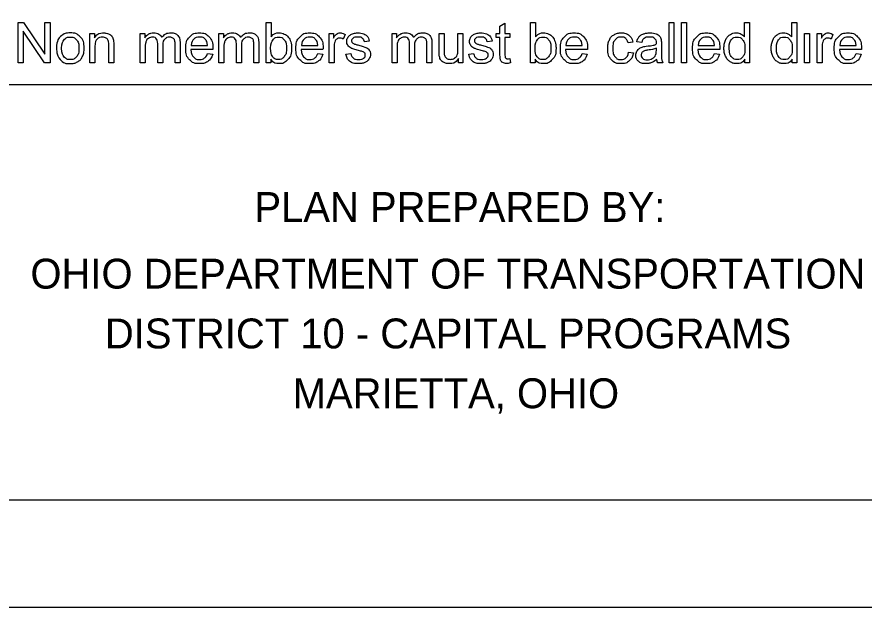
# Model space of a CAD drawing. Extents: x -22 to 431, y -18 to 160.
# Drawn here: x 3.385 to 7.352, y 0 to 2.763 of the extents above; entities that cross this region are included whole.
import ezdxf

# ---------------------------------------------------------------- set-up
doc = ezdxf.new("R2010")
doc.units = 0
for name, color, linetype in [('GM_X_County', 7, 'Continuous'), ('GM_X_Minor_Lake', 7, 'Continuous'), ('GM_X_Section', 7, 'Continuous'), ('GM_X_Township', 7, 'Continuous')]:
    doc.layers.add(name, color=color, linetype=linetype)

msp = doc.modelspace()

# ---------------------------------------------------------------- linework, layer by layer
at = {"layer": 'GM_X_County'}
msp.add_lwpolyline([(0, 0), (34, 0), (34, 22), (0, 22)], close=True, dxfattribs=at)
at = {"layer": 'GM_X_Minor_Lake'}
for points in [[(3.3899, 2.5474), (3.3899, 2.7373), (3.4156, 2.7373), (3.5156, 2.5882), (3.5156, 2.7373), (3.5396, 2.7373), (3.5396, 2.5474), (3.5139, 2.5474), (3.4139, 2.6966), (3.4139, 2.5474), (3.3899, 2.5474)], [(4.5733, 2.5474), (4.5517, 2.5474), (4.5517, 2.7373), (4.575, 2.7373), (4.575, 2.6697)], [(5.6472, 2.5877), (5.6472, 2.667), (5.63, 2.667), (5.63, 2.6851), (5.6472, 2.6851), (5.6472, 2.7192), (5.6705, 2.7332), (5.6705, 2.6851), (5.6938, 2.6851), (5.6938, 2.667), (5.6705, 2.667), (5.6705, 2.5863)], [(5.8118, 2.5474), (5.7902, 2.5474), (5.7902, 2.7373), (5.8135, 2.7373), (5.8135, 2.6697)], [(6.4388, 2.5474), (6.4388, 2.7373), (6.4621, 2.7373), (6.4621, 2.5474), (6.4388, 2.5474)], [(6.4977, 2.5474), (6.4977, 2.7373), (6.521, 2.7373), (6.521, 2.5474), (6.4977, 2.5474)], [(6.7923, 2.6693), (6.7923, 2.7373), (6.8156, 2.7373), (6.8156, 2.5474), (6.7941, 2.5474)], [(7.0135, 2.6693), (7.0135, 2.7373), (7.0368, 2.7373), (7.0368, 2.5474), (7.0153, 2.5474)], [(3.7264, 2.5474), (3.7264, 2.6851), (3.7474, 2.6851), (3.7474, 2.6655)], [(3.9622, 2.5474), (3.9622, 2.6851), (3.983, 2.6851), (3.983, 2.6657)], [(4.3308, 2.5474), (4.3308, 2.6851), (4.3516, 2.6851), (4.3516, 2.6657)], [(4.8466, 2.5474), (4.8466, 2.6851), (4.8676, 2.6851), (4.8676, 2.6642)], [(4.9213, 2.6807), (4.9131, 2.6591)], [(5.1416, 2.5474), (5.1416, 2.6851), (5.1625, 2.6851), (5.1625, 2.6657)], [(5.3621, 2.5998), (5.3621, 2.6851), (5.3854, 2.6851), (5.3854, 2.6088)], [(5.4503, 2.6114), (5.4503, 2.6851), (5.4736, 2.6851), (5.4736, 2.5474), (5.4528, 2.5474)], [(7.0736, 2.5474), (7.0736, 2.6851), (7.0969, 2.6851), (7.0969, 2.5474), (7.0736, 2.5474)], [(7.1321, 2.5474), (7.1321, 2.6851), (7.1531, 2.6851), (7.1531, 2.6642)], [(7.2068, 2.6807), (7.1986, 2.6591)], [(3.7497, 2.6225), (3.7497, 2.5474), (3.7264, 2.5474)], [(3.8381, 2.632), (3.8381, 2.5474), (3.8148, 2.5474), (3.8148, 2.6311)], [(3.9855, 2.6188), (3.9855, 2.5474), (3.9622, 2.5474)], [(4.0673, 2.6273), (4.0673, 2.5474), (4.044, 2.5474), (4.044, 2.6368)], [(4.1488, 2.6419), (4.1488, 2.5474), (4.1255, 2.5474), (4.1255, 2.634)], [(4.2008, 2.6293), (4.2776, 2.6293)], [(4.3541, 2.6188), (4.3541, 2.5474), (4.3308, 2.5474)], [(4.4359, 2.6273), (4.4359, 2.5474), (4.4125, 2.5474), (4.4125, 2.6368)], [(4.5174, 2.6419), (4.5174, 2.5474), (4.4941, 2.5474), (4.4941, 2.634)], [(4.7169, 2.6293), (4.7938, 2.6293)], [(4.8699, 2.6195), (4.8699, 2.5474), (4.8466, 2.5474)], [(5.0351, 2.6495), (5.0122, 2.6464)], [(5.1649, 2.6188), (5.1649, 2.5474), (5.1416, 2.5474)], [(5.2467, 2.6273), (5.2467, 2.5474), (5.2234, 2.5474), (5.2234, 2.6368)], [(5.3282, 2.6419), (5.3282, 2.5474), (5.3049, 2.5474), (5.3049, 2.634)], [(5.6101, 2.6495), (5.5872, 2.6464)], [(5.9554, 2.6293), (6.0323, 2.6293)], [(6.2697, 2.6445), (6.247, 2.6411)], [(6.3108, 2.6427), (6.2879, 2.6457)], [(6.4032, 2.6362), (6.4032, 2.6051)], [(6.5747, 2.6293), (6.6516, 2.6293)], [(7.1554, 2.6195), (7.1554, 2.5474), (7.1321, 2.5474)], [(7.2382, 2.6293), (7.3151, 2.6293)], [(4.3021, 2.6102), (4.1995, 2.6102)], [(4.2774, 2.5918), (4.3015, 2.5888)], [(4.8182, 2.6102), (4.7156, 2.6102)], [(4.7935, 2.5918), (4.8176, 2.5888)], [(4.9258, 2.5885), (4.9488, 2.5921)], [(5.5008, 2.5885), (5.5238, 2.5921)], [(6.0568, 2.6102), (5.9541, 2.6102)], [(6.032, 2.5918), (6.0561, 2.5888)], [(6.249, 2.5978), (6.2719, 2.5947)], [(6.3796, 2.6079), (6.3797, 2.6165)], [(6.6761, 2.6102), (6.5734, 2.6102)], [(6.6513, 2.5918), (6.6754, 2.5888)], [(7.3396, 2.6102), (7.2369, 2.6102)], [(7.3148, 2.5918), (7.3389, 2.5888)], [(4.5733, 2.5646), (4.5733, 2.5474)], [(5.4528, 2.5474), (5.4528, 2.5677)], [(5.6938, 2.5682), (5.6971, 2.5476)], [(5.8118, 2.5646), (5.8118, 2.5474)], [(6.4106, 2.5474), (6.3862, 2.5474)], [(6.7941, 2.5474), (6.7941, 2.5648)], [(7.0153, 2.5474), (7.0153, 2.5648)]]:
    msp.add_lwpolyline(points, dxfattribs=at)
for points, degree in [([(3.5702, 2.6162), (3.5702, 2.6544), (3.5914, 2.6728), (3.6091, 2.6881), (3.6346, 2.6881), (3.663, 2.6881), (3.681, 2.6695), (3.699, 2.6509), (3.699, 2.6182), (3.699, 2.5916), (3.691, 2.5764), (3.6831, 2.5612), (3.6679, 2.5528), (3.6526, 2.5444), (3.6346, 2.5444), (3.6058, 2.5444), (3.588, 2.5629), (3.5702, 2.5814), (3.5702, 2.6162)], 3), ([(3.5942, 2.6162), (3.5942, 2.5898), (3.6057, 2.5766), (3.6172, 2.5635), (3.6346, 2.5635), (3.652, 2.5635), (3.6635, 2.5767), (3.675, 2.5899), (3.675, 2.617), (3.675, 2.6425), (3.6634, 2.6557), (3.6518, 2.6689), (3.6346, 2.6689), (3.6172, 2.6689), (3.6057, 2.6558), (3.5942, 2.6427), (3.5942, 2.6162)], 3), ([(3.7474, 2.6655), (3.7625, 2.6881), (3.7911, 2.6881), (3.8035, 2.6881), (3.814, 2.6836), (3.8244, 2.6792), (3.8296, 2.6719), (3.8348, 2.6647), (3.8368, 2.6547), (3.8381, 2.6482), (3.8381, 2.632)], 3), ([(3.8148, 2.6311), (3.8148, 2.6453), (3.8121, 2.6524), (3.8094, 2.6594), (3.8024, 2.6636), (3.7955, 2.6679), (3.7862, 2.6679), (3.7713, 2.6679), (3.7605, 2.6584), (3.7497, 2.6489), (3.7497, 2.6225)], 3), ([(3.983, 2.6657), (3.9895, 2.6758), (4.0003, 2.682), (4.011, 2.6881), (4.0248, 2.6881), (4.0401, 2.6881), (4.0498, 2.6818), (4.0596, 2.6754), (4.0636, 2.664), (4.08, 2.6881), (4.1062, 2.6881), (4.1267, 2.6881), (4.1377, 2.6768), (4.1488, 2.6654), (4.1488, 2.6419)], 3), ([(4.044, 2.6368), (4.044, 2.6523), (4.0383, 2.6601), (4.0326, 2.6679), (4.0196, 2.6679), (4.0097, 2.6679), (4.0014, 2.6627), (3.993, 2.6575), (3.9892, 2.6475), (3.9855, 2.6375), (3.9855, 2.6188)], 3), ([(4.1255, 2.634), (4.1255, 2.648), (4.1232, 2.6542), (4.1209, 2.6603), (4.115, 2.6641), (4.109, 2.6679), (4.101, 2.6679), (4.0865, 2.6679), (4.0769, 2.6582), (4.0673, 2.6486), (4.0673, 2.6273)], 3), ([(4.3015, 2.5888), (4.2958, 2.5677), (4.2804, 2.556), (4.265, 2.5444), (4.241, 2.5444), (4.2108, 2.5444), (4.1931, 2.5629), (4.1754, 2.5815), (4.1754, 2.6151), (4.1754, 2.6498), (4.1933, 2.669), (4.2112, 2.6881), (4.2397, 2.6881), (4.2673, 2.6881), (4.2848, 2.6693), (4.3023, 2.6505), (4.3023, 2.6165), (4.3023, 2.6144), (4.3021, 2.6102)], 3), ([(4.2776, 2.6293), (4.2761, 2.6468), (4.2688, 2.6555), (4.2577, 2.669), (4.2399, 2.669), (4.2238, 2.669), (4.2129, 2.6582), (4.2019, 2.6474), (4.2008, 2.6293)], 3), ([(4.3516, 2.6657), (4.3581, 2.6758), (4.3688, 2.682), (4.3796, 2.6881), (4.3933, 2.6881), (4.4086, 2.6881), (4.4184, 2.6818), (4.4282, 2.6754), (4.4322, 2.664), (4.4486, 2.6881), (4.4748, 2.6881), (4.4953, 2.6881), (4.5063, 2.6768), (4.5174, 2.6654), (4.5174, 2.6419)], 3), ([(4.4125, 2.6368), (4.4125, 2.6523), (4.4068, 2.6601), (4.4011, 2.6679), (4.3882, 2.6679), (4.3783, 2.6679), (4.3699, 2.6627), (4.3616, 2.6575), (4.3578, 2.6475), (4.3541, 2.6375), (4.3541, 2.6188)], 3), ([(4.4941, 2.634), (4.4941, 2.648), (4.4918, 2.6542), (4.4895, 2.6603), (4.4836, 2.6641), (4.4776, 2.6679), (4.4696, 2.6679), (4.455, 2.6679), (4.4454, 2.6582), (4.4359, 2.6486), (4.4359, 2.6273)], 3), ([(4.573, 2.6173), (4.573, 2.5925), (4.5797, 2.5815), (4.5907, 2.5635), (4.6095, 2.5635), (4.6247, 2.5635), (4.6358, 2.5768), (4.647, 2.5901), (4.647, 2.6164), (4.647, 2.6433), (4.6363, 2.6562), (4.6256, 2.669), (4.6105, 2.669), (4.5952, 2.669), (4.5841, 2.6557), (4.573, 2.6424), (4.573, 2.6173)], 3), ([(4.575, 2.6697), (4.5898, 2.6881), (4.6127, 2.6881), (4.6254, 2.6881), (4.6367, 2.683), (4.6481, 2.6779), (4.6554, 2.6686), (4.6627, 2.6594), (4.6668, 2.6463), (4.671, 2.6332), (4.671, 2.6183), (4.671, 2.583), (4.6535, 2.5637), (4.636, 2.5444), (4.6115, 2.5444), (4.5871, 2.5444), (4.5733, 2.5646)], 3), ([(4.8176, 2.5888), (4.8119, 2.5677), (4.7965, 2.556), (4.7811, 2.5444), (4.7571, 2.5444), (4.7269, 2.5444), (4.7092, 2.5629), (4.6915, 2.5815), (4.6915, 2.6151), (4.6915, 2.6498), (4.7094, 2.669), (4.7273, 2.6881), (4.7558, 2.6881), (4.7834, 2.6881), (4.8009, 2.6693), (4.8184, 2.6505), (4.8184, 2.6165), (4.8184, 2.6144), (4.8182, 2.6102)], 3), ([(4.7938, 2.6293), (4.7922, 2.6468), (4.7849, 2.6555), (4.7738, 2.669), (4.756, 2.669), (4.74, 2.669), (4.729, 2.6582), (4.7181, 2.6474), (4.7169, 2.6293)], 3), ([(4.8676, 2.6642), (4.8756, 2.6788), (4.8824, 2.6835), (4.8892, 2.6881), (4.8974, 2.6881), (4.9091, 2.6881), (4.9213, 2.6807)], 3), ([(4.9131, 2.6591), (4.9046, 2.6641), (4.8961, 2.6641), (4.8885, 2.6641), (4.8824, 2.6595), (4.8764, 2.6549), (4.8738, 2.6467), (4.8699, 2.6343), (4.8699, 2.6195)], 3), ([(5.0122, 2.6464), (5.0107, 2.6571), (5.0032, 2.663), (4.9957, 2.669), (4.9821, 2.669), (4.966, 2.669), (4.9592, 2.6637), (4.9523, 2.6584), (4.9523, 2.6512), (4.9523, 2.6467), (4.9551, 2.6431), (4.958, 2.6393), (4.9641, 2.6368), (4.9676, 2.6355), (4.9847, 2.6308), (5.0095, 2.6242), (5.0193, 2.62), (5.0291, 2.6158), (5.0347, 2.6078), (5.0403, 2.5998), (5.0403, 2.5879), (5.0403, 2.5762), (5.0335, 2.5659), (5.0267, 2.5556), (5.0138, 2.55), (5.001, 2.5444), (4.9847, 2.5444), (4.9579, 2.5444), (4.9438, 2.5555), (4.9297, 2.5666), (4.9258, 2.5885)], 3), ([(4.9488, 2.5921), (4.9508, 2.5783), (4.9597, 2.5709), (4.9686, 2.5635), (4.9846, 2.5635), (5.0007, 2.5635), (5.0085, 2.57), (5.0163, 2.5766), (5.0163, 2.5854), (5.0163, 2.5933), (5.0094, 2.5979), (5.0046, 2.601), (4.9855, 2.6058), (4.9598, 2.6123), (4.9499, 2.617), (4.9399, 2.6217), (4.9348, 2.6301), (4.9297, 2.6384), (4.9297, 2.6485), (4.9297, 2.6577), (4.9339, 2.6655), (4.9381, 2.6734), (4.9454, 2.6785), (4.9509, 2.6826), (4.9603, 2.6853), (4.9697, 2.6881), (4.9804, 2.6881), (4.9967, 2.6881), (5.0089, 2.6834), (5.0212, 2.6788), (5.027, 2.6708), (5.0329, 2.6628), (5.0351, 2.6495)], 3), ([(5.1625, 2.6657), (5.1689, 2.6758), (5.1797, 2.682), (5.1905, 2.6881), (5.2042, 2.6881), (5.2195, 2.6881), (5.2293, 2.6818), (5.2391, 2.6754), (5.2431, 2.664), (5.2594, 2.6881), (5.2857, 2.6881), (5.3062, 2.6881), (5.3172, 2.6768), (5.3282, 2.6654), (5.3282, 2.6419)], 3), ([(5.2234, 2.6368), (5.2234, 2.6523), (5.2177, 2.6601), (5.212, 2.6679), (5.199, 2.6679), (5.1892, 2.6679), (5.1808, 2.6627), (5.1724, 2.6575), (5.1687, 2.6475), (5.1649, 2.6375), (5.1649, 2.6188)], 3), ([(5.3049, 2.634), (5.3049, 2.648), (5.3027, 2.6542), (5.3004, 2.6603), (5.2944, 2.6641), (5.2885, 2.6679), (5.2804, 2.6679), (5.2659, 2.6679), (5.2563, 2.6582), (5.2467, 2.6486), (5.2467, 2.6273)], 3), ([(5.5872, 2.6464), (5.5857, 2.6571), (5.5782, 2.663), (5.5708, 2.669), (5.5572, 2.669), (5.5411, 2.669), (5.5342, 2.6637), (5.5273, 2.6584), (5.5273, 2.6512), (5.5273, 2.6467), (5.5302, 2.6431), (5.533, 2.6393), (5.5391, 2.6368), (5.5426, 2.6355), (5.5597, 2.6308), (5.5845, 2.6242), (5.5943, 2.62), (5.6042, 2.6158), (5.6097, 2.6078), (5.6153, 2.5998), (5.6153, 2.5879), (5.6153, 2.5762), (5.6085, 2.5659), (5.6017, 2.5556), (5.5888, 2.55), (5.576, 2.5444), (5.5598, 2.5444), (5.5329, 2.5444), (5.5188, 2.5555), (5.5047, 2.5666), (5.5008, 2.5885)], 3), ([(5.5238, 2.5921), (5.5258, 2.5783), (5.5347, 2.5709), (5.5436, 2.5635), (5.5596, 2.5635), (5.5757, 2.5635), (5.5835, 2.57), (5.5913, 2.5766), (5.5913, 2.5854), (5.5913, 2.5933), (5.5844, 2.5979), (5.5796, 2.601), (5.5605, 2.6058), (5.5348, 2.6123), (5.5249, 2.617), (5.515, 2.6217), (5.5099, 2.6301), (5.5047, 2.6384), (5.5047, 2.6485), (5.5047, 2.6577), (5.5089, 2.6655), (5.5132, 2.6734), (5.5204, 2.6785), (5.5259, 2.6826), (5.5353, 2.6853), (5.5447, 2.6881), (5.5555, 2.6881), (5.5717, 2.6881), (5.584, 2.6834), (5.5962, 2.6788), (5.6021, 2.6708), (5.6079, 2.6628), (5.6101, 2.6495)], 3), ([(5.8115, 2.6173), (5.8115, 2.5925), (5.8182, 2.5815), (5.8292, 2.5635), (5.848, 2.5635), (5.8632, 2.5635), (5.8744, 2.5768), (5.8855, 2.5901), (5.8855, 2.6164), (5.8855, 2.6433), (5.8748, 2.6562), (5.8641, 2.669), (5.849, 2.669), (5.8337, 2.669), (5.8226, 2.6557), (5.8115, 2.6424), (5.8115, 2.6173)], 3), ([(5.8135, 2.6697), (5.8283, 2.6881), (5.8512, 2.6881), (5.8639, 2.6881), (5.8752, 2.683), (5.8866, 2.6779), (5.8939, 2.6686), (5.9012, 2.6594), (5.9054, 2.6463), (5.9095, 2.6332), (5.9095, 2.6183), (5.9095, 2.583), (5.892, 2.5637), (5.8745, 2.5444), (5.85, 2.5444), (5.8257, 2.5444), (5.8118, 2.5646)], 3), ([(6.0561, 2.5888), (6.0504, 2.5677), (6.035, 2.556), (6.0196, 2.5444), (5.9956, 2.5444), (5.9654, 2.5444), (5.9477, 2.5629), (5.9301, 2.5815), (5.9301, 2.6151), (5.9301, 2.6498), (5.9479, 2.669), (5.9658, 2.6881), (5.9943, 2.6881), (6.0219, 2.6881), (6.0394, 2.6693), (6.0569, 2.6505), (6.0569, 2.6165), (6.0569, 2.6144), (6.0568, 2.6102)], 3), ([(6.0323, 2.6293), (6.0307, 2.6468), (6.0235, 2.6555), (6.0123, 2.669), (5.9946, 2.669), (5.9785, 2.669), (5.9675, 2.6582), (5.9566, 2.6474), (5.9554, 2.6293)], 3), ([(6.2719, 2.5947), (6.2681, 2.5711), (6.2526, 2.5577), (6.2371, 2.5444), (6.2146, 2.5444), (6.1863, 2.5444), (6.1692, 2.5628), (6.152, 2.5813), (6.152, 2.6157), (6.152, 2.638), (6.1594, 2.6547), (6.1668, 2.6714), (6.1819, 2.6798), (6.197, 2.6881), (6.2147, 2.6881), (6.2372, 2.6881), (6.2514, 2.6768), (6.2657, 2.6654), (6.2697, 2.6445)], 3), ([(6.247, 2.6411), (6.2437, 2.655), (6.2355, 2.662), (6.2273, 2.669), (6.2156, 2.669), (6.198, 2.669), (6.187, 2.6564), (6.176, 2.6437), (6.176, 2.6164), (6.176, 2.5886), (6.1867, 2.576), (6.1973, 2.5635), (6.2144, 2.5635), (6.2281, 2.5635), (6.2373, 2.5719), (6.2465, 2.5803), (6.249, 2.5978)], 3), ([(6.3816, 2.5643), (6.3686, 2.5534), (6.3566, 2.5489), (6.3446, 2.5444), (6.3309, 2.5444), (6.3082, 2.5444), (6.2961, 2.5554), (6.2839, 2.5665), (6.2839, 2.5837), (6.2839, 2.5938), (6.2885, 2.6021), (6.2931, 2.6105), (6.3005, 2.6155), (6.308, 2.6206), (6.3173, 2.6232), (6.3242, 2.625), (6.338, 2.6267), (6.3663, 2.63), (6.3796, 2.6347), (6.3797, 2.6395), (6.3797, 2.6408), (6.3797, 2.6551), (6.3731, 2.6609), (6.3642, 2.6689), (6.3466, 2.6689), (6.3302, 2.6689), (6.3224, 2.6631), (6.3146, 2.6573), (6.3108, 2.6427)], 3), ([(6.2879, 2.6457), (6.291, 2.6604), (6.2982, 2.6694), (6.3053, 2.6784), (6.3188, 2.6833), (6.3322, 2.6881), (6.35, 2.6881), (6.3676, 2.6881), (6.3786, 2.684), (6.3896, 2.6798), (6.3948, 2.6735), (6.3999, 2.6672), (6.402, 2.6577), (6.4032, 2.6517), (6.4032, 2.6362)], 3), ([(6.6754, 2.5888), (6.6697, 2.5677), (6.6543, 2.556), (6.6389, 2.5444), (6.6149, 2.5444), (6.5848, 2.5444), (6.5671, 2.5629), (6.5494, 2.5815), (6.5494, 2.6151), (6.5494, 2.6498), (6.5673, 2.669), (6.5852, 2.6881), (6.6136, 2.6881), (6.6412, 2.6881), (6.6587, 2.6693), (6.6762, 2.6505), (6.6762, 2.6165), (6.6762, 2.6144), (6.6761, 2.6102)], 3), ([(6.6516, 2.6293), (6.65, 2.6468), (6.6428, 2.6555), (6.6316, 2.669), (6.6139, 2.669), (6.5978, 2.669), (6.5869, 2.6582), (6.5759, 2.6474), (6.5747, 2.6293)], 3), ([(6.7941, 2.5648), (6.781, 2.5444), (6.7556, 2.5444), (6.7391, 2.5444), (6.7253, 2.5534), (6.7115, 2.5625), (6.7039, 2.5787), (6.6963, 2.595), (6.6963, 2.6161), (6.6963, 2.6367), (6.7032, 2.6535), (6.7101, 2.6702), (6.7238, 2.6792), (6.7375, 2.6881), (6.7544, 2.6881), (6.7668, 2.6881), (6.7765, 2.6829), (6.7862, 2.6777), (6.7923, 2.6693)], 3), ([(6.7204, 2.6161), (6.7204, 2.5897), (6.7315, 2.5766), (6.7427, 2.5635), (6.7578, 2.5635), (6.7731, 2.5635), (6.7838, 2.576), (6.7945, 2.5885), (6.7945, 2.6142), (6.7945, 2.6424), (6.7836, 2.6556), (6.7727, 2.6689), (6.7568, 2.6689), (6.7412, 2.6689), (6.7308, 2.6562), (6.7204, 2.6435), (6.7204, 2.6161)], 3), ([(7.0153, 2.5648), (7.0022, 2.5444), (6.9768, 2.5444), (6.9603, 2.5444), (6.9465, 2.5534), (6.9327, 2.5625), (6.9251, 2.5787), (6.9176, 2.595), (6.9176, 2.6161), (6.9176, 2.6367), (6.9244, 2.6535), (6.9313, 2.6702), (6.945, 2.6792), (6.9587, 2.6881), (6.9756, 2.6881), (6.988, 2.6881), (6.9978, 2.6829), (7.0075, 2.6777), (7.0135, 2.6693)], 3), ([(6.9416, 2.6161), (6.9416, 2.5897), (6.9527, 2.5766), (6.9639, 2.5635), (6.979, 2.5635), (6.9943, 2.5635), (7.005, 2.576), (7.0157, 2.5885), (7.0157, 2.6142), (7.0157, 2.6424), (7.0048, 2.6556), (6.9939, 2.6689), (6.978, 2.6689), (6.9624, 2.6689), (6.952, 2.6562), (6.9416, 2.6435), (6.9416, 2.6161)], 3), ([(7.1531, 2.6642), (7.1611, 2.6788), (7.1679, 2.6835), (7.1747, 2.6881), (7.1829, 2.6881), (7.1946, 2.6881), (7.2068, 2.6807)], 3), ([(7.1986, 2.6591), (7.1901, 2.6641), (7.1816, 2.6641), (7.174, 2.6641), (7.1679, 2.6595), (7.1619, 2.6549), (7.1593, 2.6467), (7.1554, 2.6343), (7.1554, 2.6195)], 3), ([(7.3389, 2.5888), (7.3332, 2.5677), (7.3178, 2.556), (7.3024, 2.5444), (7.2784, 2.5444), (7.2482, 2.5444), (7.2306, 2.5629), (7.2129, 2.5815), (7.2129, 2.6151), (7.2129, 2.6498), (7.2308, 2.669), (7.2486, 2.6881), (7.2771, 2.6881), (7.3047, 2.6881), (7.3222, 2.6693), (7.3397, 2.6505), (7.3397, 2.6165), (7.3397, 2.6144), (7.3396, 2.6102)], 3), ([(7.3151, 2.6293), (7.3135, 2.6468), (7.3063, 2.6555), (7.2951, 2.669), (7.2774, 2.669), (7.2613, 2.669), (7.2503, 2.6582), (7.2394, 2.6474), (7.2382, 2.6293)], 3), ([(4.1995, 2.6102), (4.2008, 2.5876), (4.2123, 2.5755), (4.2238, 2.5635), (4.2411, 2.5635), (4.2539, 2.5635), (4.263, 2.5702), (4.2721, 2.577), (4.2774, 2.5918)], 3), ([(4.7156, 2.6102), (4.7169, 2.5876), (4.7284, 2.5755), (4.74, 2.5635), (4.7572, 2.5635), (4.77, 2.5635), (4.7791, 2.5702), (4.7882, 2.577), (4.7935, 2.5918)], 3), ([(5.4528, 2.5677), (5.4367, 2.5444), (5.4091, 2.5444), (5.397, 2.5444), (5.3864, 2.549), (5.3759, 2.5537), (5.3707, 2.5608), (5.3656, 2.5678), (5.3636, 2.5781), (5.3621, 2.5849), (5.3621, 2.5998)], 3), ([(5.3854, 2.6088), (5.3854, 2.5905), (5.3869, 2.5842), (5.3891, 2.575), (5.3962, 2.5697), (5.4033, 2.5645), (5.4138, 2.5645), (5.4243, 2.5645), (5.4335, 2.5699), (5.4427, 2.5752), (5.4465, 2.5845), (5.4503, 2.5938), (5.4503, 2.6114)], 3), ([(5.6971, 2.5476), (5.6873, 2.5455), (5.6795, 2.5455), (5.6669, 2.5455), (5.6599, 2.5495), (5.6529, 2.5536), (5.65, 2.5601), (5.6472, 2.5667), (5.6472, 2.5877)], 3), ([(5.6705, 2.5863), (5.6705, 2.5763), (5.6717, 2.5735), (5.6729, 2.5706), (5.6757, 2.5689), (5.6785, 2.5672), (5.6836, 2.5672), (5.6875, 2.5672), (5.6938, 2.5682)], 3), ([(5.9541, 2.6102), (5.9554, 2.5876), (5.9669, 2.5755), (5.9785, 2.5635), (5.9957, 2.5635), (6.0085, 2.5635), (6.0176, 2.5702), (6.0267, 2.577), (6.032, 2.5918)], 3), ([(6.3797, 2.6165), (6.367, 2.6113), (6.3416, 2.6077), (6.3272, 2.6056), (6.3212, 2.603), (6.3153, 2.6004), (6.312, 2.5954), (6.3088, 2.5904), (6.3088, 2.5844), (6.3088, 2.575), (6.3158, 2.5688), (6.3229, 2.5626), (6.3365, 2.5626), (6.35, 2.5626), (6.3604, 2.5685), (6.3709, 2.5744), (6.3758, 2.5846), (6.3796, 2.5925), (6.3796, 2.6079)], 3), ([(6.4032, 2.6051), (6.4032, 2.5726), (6.4047, 2.5639), (6.4062, 2.5553), (6.4106, 2.5474)], 3), ([(6.5734, 2.6102), (6.5747, 2.5876), (6.5863, 2.5755), (6.5978, 2.5635), (6.615, 2.5635), (6.6279, 2.5635), (6.637, 2.5702), (6.646, 2.577), (6.6513, 2.5918)], 3), ([(7.2369, 2.6102), (7.2382, 2.5876), (7.2498, 2.5755), (7.2613, 2.5635), (7.2785, 2.5635), (7.2914, 2.5635), (7.3004, 2.5702), (7.3095, 2.577), (7.3148, 2.5918)], 3), ([(6.3862, 2.5474), (6.3826, 2.5546), (6.3816, 2.5643)], 2)]:
    msp.add_open_spline(points, degree=degree, dxfattribs=at)
at = {"layer": 'GM_X_Section'}
msp.add_line((8.1825, 2.4448), (2.8063, 2.4448), dxfattribs=at)
at = {"layer": 'GM_X_Township'}
msp.add_lwpolyline([(1.5, 21.5), (33.5, 21.5), (33.5, 0.5), (1.5, 0.5)], close=True, dxfattribs=at)

# ---------------------------------------------------------------- texts
at = {"layer": 'GM_X_Section'}
for s, p in [('PLAN PREPARED BY:', (4.4972, 1.803)), ('OHIO DEPARTMENT OF TRANSPORTATION', (3.4479, 1.491)), ('DISTRICT 10 - CAPITAL PROGRAMS', (3.7966, 1.211)), ('MARIETTA, OHIO', (4.6762, 0.931))]:
    msp.add_text(s, height=0.14, dxfattribs=at).set_placement(p)

doc.saveas('drawing.dxf')
